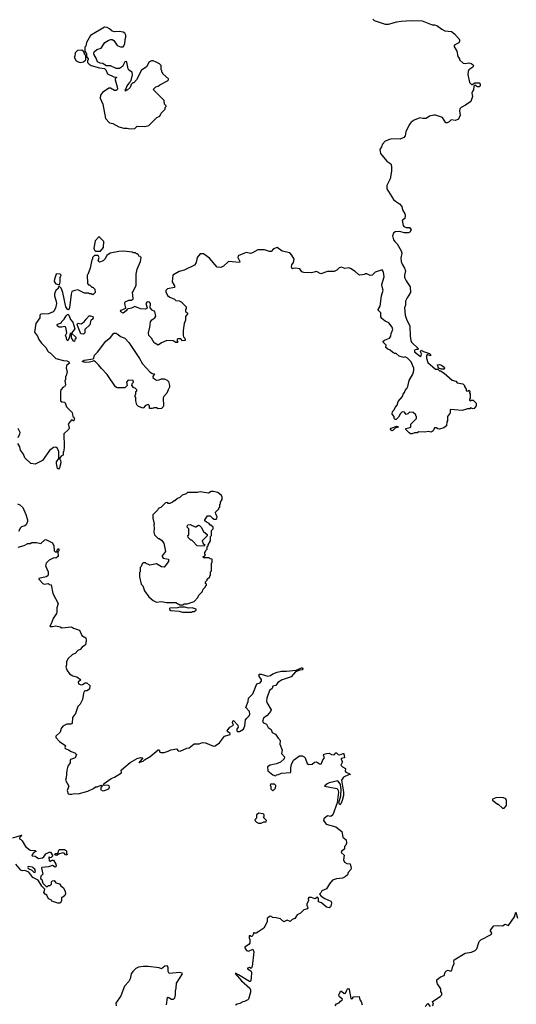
# Model space of a CAD drawing. Extents: x 1980017 to 2252640, y 74400 to 266395.
# Tile 275 of 388: x 2110252 to 2116180, y 219032 to 230782. Entities that reach past the tile are written whole.
import ezdxf

# ---------------------------------------------------------------- set-up
doc = ezdxf.new("R2010")
doc.units = 0

msp = doc.modelspace()

# ---------------------------------------------------------------- linework, layer by layer
at = {"layer": '0CON20XD'}
for points in [[(2114467, 230787), (2114483, 230773), (2114615, 230728), (2114655, 230728), (2114755, 230756), (2114805, 230764), (2114925, 230771), (2115055, 230767), (2115175, 230720), (2115205, 230720), (2115232, 230712), (2115289, 230669), (2115325, 230651), (2115405, 230640), (2115442, 230615), (2115501, 230545), (2115503, 230525), (2115495, 230508), (2115446, 230484), (2115434, 230465), (2115469, 230405), (2115482, 230345), (2115500, 230315), (2115500, 230305), (2115544, 230264), (2115575, 230260), (2115615, 230266), (2115640, 230260), (2115664, 230244), (2115670, 230235), (2115660, 230215), (2115614, 230186), (2115604, 230166), (2115603, 230127), (2115623, 230033), (2115645, 230010), (2115655, 230010), (2115685, 230030), (2115735, 230030), (2115750, 230015), (2115747, 229993), (2115735, 229980), (2115715, 229980), (2115685, 230000), (2115672, 229988), (2115670, 229945), (2115660, 229935), (2115650, 229905), (2115658, 229865), (2115638, 229805), (2115575, 229762), (2115520, 229735), (2115505, 229720), (2115502, 229695), (2115510, 229645), (2115490, 229595), (2115455, 229578), (2115403, 229587), (2115377, 229563), (2115355, 229552), (2115337, 229553), (2115300, 229615), (2115215, 229643), (2115195, 229643), (2115145, 229630), (2115105, 229603), (2115065, 229603), (2115027, 229613), (2114960, 229585), (2114925, 229558), (2114902, 229528), (2114860, 229445), (2114853, 229395), (2114838, 229375), (2114795, 229356), (2114695, 229360), (2114665, 229352), (2114615, 229332), (2114584, 229296), (2114572, 229265), (2114552, 229235), (2114560, 229185), (2114634, 229094), (2114681, 229061)], [(2111565, 229478), (2111625, 229483), (2111655, 229510), (2111745, 229509), (2111795, 229520), (2111871, 229599), (2111890, 229615), (2111925, 229630), (2111940, 229665), (2111990, 229715), (2111990, 229735), (2112000, 229745), (2112000, 229755), (2111980, 229775), (2111978, 229818), (2111852, 229942), (2111850, 229955), (2111875, 229980), (2111905, 229990), (2111923, 230007), (2112017, 230053), (2112030, 230065), (2112030, 230075), (2111960, 230135), (2111960, 230145), (2111950, 230155), (2111950, 230175), (2111940, 230185), (2111940, 230235), (2111920, 230255), (2111880, 230275), (2111845, 230290), (2111825, 230290), (2111792, 230275), (2111770, 230225), (2111760, 230215), (2111705, 230182), (2111646, 230064), (2111615, 230030), (2111602, 230028), (2111582, 230008), (2111570, 229975), (2111535, 229940), (2111525, 229940), (2111515, 229930), (2111510, 229945), (2111520, 229955), (2111530, 229985), (2111545, 230010), (2111568, 230032), (2111570, 230045), (2111582, 230058), (2111598, 230125), (2111596, 230156), (2111555, 230182), (2111548, 230195), (2111532, 230275), (2111525, 230282), (2111505, 230278), (2111479, 230225), (2111445, 230201), (2111405, 230200), (2111335, 230230), (2111302, 230232), (2111285, 230230), (2111245, 230258), (2111213, 230263), (2111181, 230281), (2111163, 230325), (2111139, 230365), (2111136, 230384), (2111142, 230398), (2111174, 230426), (2111225, 230444), (2111270, 230510), (2111306, 230534), (2111335, 230546), (2111355, 230546), (2111375, 230536), (2111415, 230474), (2111455, 230457), (2111485, 230460), (2111508, 230495), (2111511, 230545), (2111520, 230575), (2111518, 230598), (2111505, 230620), (2111485, 230633), (2111445, 230640), (2111385, 230637), (2111355, 230647), (2111324, 230674), (2111295, 230688), (2111265, 230692), (2111098, 230592), (2111048, 230512), (2111040, 230465), (2111030, 230455), (2111030, 230405), (2111050, 230375), (2111050, 230345), (2111070, 230315), (2111070, 230305), (2111060, 230295), (2111062, 230272), (2111081, 230251), (2111105, 230237), (2111205, 230208), (2111265, 230200), (2111280, 230185), (2111298, 230135), (2111375, 230100), (2111408, 230098), (2111408, 230092), (2111392, 230078), (2111390, 230065), (2111415, 229980), (2111418, 229955), (2111405, 229938), (2111385, 229938), (2111336, 229966), (2111315, 229966), (2111242, 229915), (2111218, 229882), (2111214, 229845), (2111246, 229775), (2111278, 229605), (2111325, 229550), (2111362, 229542), (2111435, 229502), (2111495, 229488), (2111535, 229488), (2111565, 229478)], [(2110975, 230272), (2111015, 230280), (2111040, 230305), (2111040, 230355), (2111030, 230365), (2111018, 230398), (2110995, 230420), (2110940, 230415), (2110913, 230387), (2110910, 230345), (2110902, 230335), (2110925, 230292), (2110948, 230278), (2110975, 230272)], [(2114681, 229061), (2114690, 229035), (2114689, 228975), (2114673, 228885), (2114633, 228805), (2114634, 228765), (2114715, 228638), (2114736, 228616), (2114786, 228586), (2114813, 228555), (2114821, 228515), (2114849, 228465), (2114854, 228444), (2114851, 228409), (2114818, 228385), (2114828, 228328), (2114836, 228316), (2114865, 228302), (2114905, 228302), (2114924, 228275), (2114907, 228245), (2114895, 228240), (2114845, 228240), (2114785, 228253), (2114735, 228250), (2114712, 228235), (2114703, 228205), (2114714, 228154), (2114728, 228135), (2114759, 228109), (2114806, 228025), (2114814, 227995), (2114803, 227937), (2114807, 227897), (2114818, 227865), (2114847, 227817), (2114856, 227786), (2114844, 227735), (2114847, 227707), (2114864, 227664), (2114914, 227594), (2114917, 227525), (2114878, 227462), (2114859, 227425), (2114857, 227375), (2114847, 227345), (2114854, 227255), (2114868, 227208), (2114910, 227125), (2114914, 227005), (2114922, 226952), (2114930, 226935), (2115012, 226855), (2115005, 226848), (2114985, 226847), (2114965, 226838), (2114965, 226820), (2115035, 226762), (2115045, 226770), (2115049, 226795), (2115038, 226818), (2115043, 226837), (2115071, 226821), (2115145, 226798), (2115156, 226785), (2115155, 226772), (2115115, 226788), (2115108, 226765), (2115108, 226745), (2115125, 226692), (2115215, 226610), (2115245, 226610), (2115265, 226590), (2115275, 226590), (2115320, 226565), (2115415, 226480), (2115457, 226467), (2115475, 226450), (2115540, 226435), (2115560, 226415), (2115560, 226405), (2115580, 226375), (2115582, 226352), (2115605, 226350), (2115615, 226360), (2115630, 226345), (2115620, 226335), (2115620, 226325), (2115630, 226315), (2115630, 226265), (2115620, 226255), (2115622, 226242), (2115635, 226230), (2115645, 226240), (2115665, 226240), (2115700, 226205), (2115700, 226175), (2115677, 226143), (2115665, 226140), (2115635, 226150), (2115625, 226140), (2115595, 226140), (2115587, 226133), (2115535, 226120), (2115395, 226130), (2115390, 226125), (2115392, 226088), (2115383, 226077), (2115360, 226045), (2115360, 225995), (2115350, 225985), (2115348, 225935), (2115315, 225910), (2115265, 225897), (2115245, 225898), (2115225, 225910), (2115205, 225910), (2115186, 225874), (2115165, 225860), (2115135, 225868), (2115085, 225858), (2115015, 225862), (2114995, 225850), (2114965, 225850), (2114935, 225840), (2114915, 225840), (2114901, 225851), (2114862, 225892), (2114860, 225905), (2114910, 225915), (2114920, 225925), (2114920, 225955), (2114990, 226025), (2114990, 226045), (2114980, 226055), (2114980, 226065), (2114950, 226095), (2114905, 226100), (2114885, 226080), (2114865, 226072), (2114845, 226097), (2114818, 226102), (2114797, 226083), (2114775, 226040), (2114745, 226010), (2114735, 226010), (2114722, 226022), (2114720, 226045), (2114698, 226075), (2114702, 226105), (2114722, 226125), (2114734, 226155), (2114758, 226182), (2114770, 226225), (2114820, 226285), (2114830, 226315), (2114847, 226333), (2114853, 226357), (2114875, 226380), (2114887, 226403), (2114902, 226475), (2114946, 226554), (2114957, 226595), (2114957, 226625), (2114925, 226700), (2114880, 226745), (2114855, 226758), (2114835, 226750), (2114780, 226765), (2114745, 226800), (2114725, 226800), (2114718, 226808), (2114705, 226810), (2114675, 226840), (2114645, 226850), (2114622, 226872), (2114628, 226898), (2114590, 226935), (2114590, 226945), (2114605, 226958), (2114665, 226980), (2114682, 227005), (2114688, 227038), (2114707, 227085), (2114700, 227115), (2114657, 227165), (2114614, 227184), (2114575, 227218), (2114564, 227235), (2114564, 227284), (2114532, 227315), (2114530, 227325), (2114553, 227365), (2114571, 227485), (2114590, 227555), (2114577, 227595), (2114576, 227624), (2114603, 227715), (2114595, 227770), (2114577, 227797), (2114495, 227770), (2114458, 227732), (2114435, 227730), (2114395, 227750), (2114375, 227750), (2114367, 227743), (2114313, 227733), (2114295, 227740), (2114256, 227776), (2114202, 227812), (2114175, 227820), (2114135, 227812), (2114095, 227830), (2114065, 227822), (2114036, 227794), (2114005, 227776), (2113925, 227778), (2113845, 227751), (2113795, 227776), (2113735, 227763), (2113645, 227764), (2113619, 227775), (2113595, 227810), (2113544, 227816), (2113522, 227812), (2113505, 227810), (2113497, 227835), (2113500, 227855), (2113520, 227885), (2113529, 227925), (2113502, 227972), (2113475, 227999), (2113385, 228020), (2113325, 228064), (2113283, 228047), (2113255, 228018), (2113235, 228018), (2113175, 228036), (2113095, 228036), (2113030, 228000), (2113006, 227994), (2112955, 228004), (2112935, 227998), (2112860, 227965), (2112857, 227945), (2112878, 227895), (2112877, 227883), (2112745, 227896), (2112685, 227840), (2112654, 227826), (2112611, 227831), (2112516, 227936), (2112447, 227987), (2112405, 227990), (2112370, 227945), (2112357, 227883), (2112339, 227851), (2112216, 227794), (2112154, 227776), (2112080, 227735), (2112070, 227655), (2112098, 227605), (2112098, 227585), (2112018, 227572), (2112007, 227563), (2111998, 227552), (2111998, 227535), (2112015, 227490), (2112045, 227470), (2112098, 227448), (2112115, 227432), (2112155, 227428), (2112180, 227415), (2112240, 227355), (2112240, 227335), (2112230, 227325), (2112230, 227295), (2112248, 227288), (2112258, 227275), (2112231, 227239), (2112230, 227195), (2112217, 227155), (2112204, 227075), (2112204, 227014), (2112208, 226998), (2112225, 226980), (2112227, 226953), (2112195, 226948), (2112175, 226972), (2112145, 226972), (2112130, 226965), (2112130, 226945), (2112140, 226935), (2112135, 226930), (2112115, 226930), (2112085, 226950), (2112008, 226952), (2111945, 226928), (2111905, 226900), (2111855, 226928), (2111825, 226982), (2111795, 227012), (2111791, 227045), (2111807, 227115), (2111812, 227175), (2111831, 227199), (2111866, 227224), (2111878, 227245), (2111865, 227300), (2111834, 227314), (2111810, 227345), (2111813, 227395), (2111800, 227410), (2111775, 227414), (2111757, 227395), (2111772, 227345), (2111770, 227335), (2111755, 227328), (2111695, 227332), (2111625, 227360), (2111585, 227338), (2111533, 227327), (2111522, 227308), (2111488, 227282), (2111460, 227295), (2111457, 227305), (2111465, 227316), (2111519, 227341), (2111506, 227395), (2111512, 227415), (2111554, 227436), (2111586, 227434), (2111608, 227452), (2111602, 227495), (2111600, 227525), (2111605, 227540), (2111643, 227615), (2111644, 227745), (2111654, 227806), (2111692, 227895), (2111700, 227945), (2111688, 227958), (2111672, 227962), (2111670, 227975), (2111658, 227988), (2111645, 227990), (2111635, 228000), (2111605, 228000), (2111595, 228008), (2111495, 228020), (2111437, 228017), (2111330, 227995), (2111291, 227969), (2111270, 227925), (2111250, 227905), (2111205, 227890), (2111190, 227905), (2111200, 227945), (2111188, 227968), (2111143, 227967), (2111120, 227945), (2111120, 227925), (2111113, 227917), (2111092, 227818), (2111067, 227743), (2111058, 227732), (2111060, 227635), (2111075, 227620), (2111085, 227620), (2111112, 227592), (2111125, 227590), (2111150, 227565), (2111152, 227528), (2111125, 227500), (2111105, 227510), (2111085, 227510), (2111075, 227520), (2111025, 227520), (2110945, 227558), (2110908, 227552), (2110875, 227538), (2110866, 227505), (2110848, 227345), (2110838, 227322), (2110825, 227320), (2110804, 227354), (2110766, 227525), (2110745, 227580), (2110725, 227600), (2110710, 227585), (2110710, 227575), (2110685, 227550), (2110668, 227512), (2110668, 227485), (2110689, 227419), (2110690, 227395), (2110679, 227341), (2110665, 227310), (2110650, 227295), (2110595, 227272), (2110505, 227270), (2110492, 227258), (2110492, 227225), (2110443, 227157), (2110427, 227055), (2110466, 227006), (2110482, 226965), (2110514, 226924), (2110568, 226868), (2110585, 226830), (2110600, 226815), (2110615, 226808), (2110685, 226741), (2110775, 226715), (2110815, 226712), (2110839, 226699), (2110848, 226685), (2110810, 226655), (2110808, 226625), (2110818, 226585), (2110807, 226533), (2110800, 226525), (2110797, 226483), (2110790, 226475), (2110800, 226425), (2110788, 226402), (2110772, 226398), (2110742, 226365), (2110738, 226345), (2110738, 226255), (2110740, 226235), (2110755, 226220), (2110787, 226217), (2110795, 226210), (2110812, 226162), (2110880, 226095), (2110888, 226048), (2110898, 226038), (2110906, 226015), (2110895, 225992), (2110875, 226010), (2110855, 225988), (2110832, 225955), (2110842, 225915), (2110837, 225895), (2110778, 225842), (2110782, 225688)], [(2111215, 228020), (2111252, 228065), (2111258, 228135), (2111210, 228185), (2111195, 228190), (2111152, 228145), (2111138, 228055), (2111143, 228033), (2111155, 228020), (2111215, 228020)], [(2110725, 227620), (2110736, 227654), (2110736, 227705), (2110748, 227735), (2110735, 227747), (2110695, 227751), (2110687, 227745), (2110666, 227685), (2110665, 227660), (2110670, 227645), (2110685, 227632), (2110725, 227620)], [(2110825, 226950), (2110813, 226963), (2110812, 226985), (2110800, 227015), (2110814, 227046), (2110802, 227115), (2110785, 227122), (2110753, 227113), (2110724, 227114), (2110704, 227124), (2110700, 227135), (2110705, 227148), (2110750, 227165), (2110750, 227175), (2110783, 227207), (2110805, 227250), (2110825, 227270), (2110838, 227258), (2110860, 227205), (2110885, 227172), (2110908, 227095), (2110870, 227040), (2110853, 227037), (2110842, 226985), (2110825, 226950)], [(2111015, 227030), (2110982, 227032), (2110941, 227131), (2110938, 227145), (2110945, 227160), (2110985, 227152), (2111023, 227177), (2111045, 227210), (2111083, 227247), (2111095, 227250), (2111125, 227240), (2111128, 227225), (2111118, 227205), (2111100, 227195), (2111091, 227139), (2111030, 227085), (2111030, 227045), (2111015, 227030)], [(2110905, 226940), (2110890, 226945), (2110890, 226955), (2110872, 226985), (2110870, 227040), (2110920, 226995), (2110920, 226975), (2110910, 226965), (2110905, 226940)], [(2111905, 226138), (2111885, 226150), (2111855, 226150), (2111835, 226142), (2111805, 226142), (2111800, 226145), (2111800, 226175), (2111785, 226190), (2111755, 226180), (2111725, 226147), (2111668, 226165), (2111652, 226185), (2111640, 226235), (2111640, 226275), (2111630, 226285), (2111630, 226305), (2111637, 226313), (2111640, 226345), (2111650, 226355), (2111650, 226365), (2111630, 226385), (2111615, 226390), (2111592, 226415), (2111600, 226445), (2111610, 226455), (2111608, 226478), (2111545, 226480), (2111528, 226455), (2111533, 226415), (2111505, 226388), (2111415, 226388), (2111395, 226400), (2111295, 226548), (2111228, 226618), (2111193, 226665), (2111155, 226700), (2111135, 226712), (2111118, 226702), (2111085, 226696), (2111033, 226693), (2110998, 226705), (2111021, 226719), (2111130, 226735), (2111137, 226743), (2111145, 226780), (2111182, 226815), (2111282, 226945), (2111335, 226990), (2111375, 227040), (2111405, 227040), (2111415, 227030), (2111425, 227030), (2111455, 227000), (2111505, 226980), (2111555, 226930), (2111681, 226741), (2111718, 226675), (2111805, 226580), (2111835, 226562), (2111860, 226555), (2111840, 226525), (2111842, 226512), (2111860, 226495), (2111885, 226480), (2111917, 226483), (2111945, 226498), (2111975, 226498), (2112012, 226482), (2112028, 226465), (2112042, 226415), (2112042, 226395), (2112023, 226367), (2112010, 226325), (2111968, 226282), (2111963, 226265), (2111968, 226175), (2111965, 226163), (2111945, 226144), (2111905, 226138)], [(2115315, 226610), (2115285, 226610), (2115252, 226622), (2115238, 226665), (2115265, 226669), (2115285, 226658), (2115317, 226635), (2115322, 226625), (2115315, 226610)], [(2110232, 225795), (2110255, 225840), (2110257, 225855), (2110233, 225905)], [(2114695, 225877), (2114681, 225885), (2114679, 225895), (2114685, 225908), (2114755, 225930), (2114768, 225928), (2114760, 225915), (2114739, 225911), (2114705, 225881), (2114695, 225877)], [(2110782, 225688), (2110780, 225635), (2110770, 225625), (2110770, 225585), (2110752, 225578), (2110730, 225555), (2110730, 225535), (2110740, 225525), (2110742, 225495), (2110727, 225435), (2110715, 225420), (2110702, 225425), (2110690, 225485), (2110693, 225505), (2110720, 225545), (2110720, 225635), (2110699, 225669), (2110682, 225682), (2110655, 225677), (2110608, 225642), (2110525, 225520), (2110435, 225477), (2110385, 225487), (2110314, 225554), (2110296, 225596), (2110263, 225645), (2110253, 225685), (2110231, 225725)], [(2112205, 223800), (2112215, 223810), (2112252, 223812), (2112335, 223840), (2112380, 223885), (2112390, 223915), (2112430, 223955), (2112440, 223985), (2112470, 224015), (2112470, 224025), (2112480, 224035), (2112480, 224045), (2112470, 224055), (2112470, 224075), (2112490, 224095), (2112490, 224105), (2112520, 224135), (2112520, 224145), (2112530, 224155), (2112530, 224195), (2112540, 224205), (2112540, 224295), (2112550, 224305), (2112550, 224345), (2112525, 224350), (2112515, 224360), (2112445, 224360), (2112440, 224375), (2112458, 224382), (2112470, 224395), (2112460, 224405), (2112460, 224425), (2112470, 224435), (2112472, 224448), (2112490, 224465), (2112490, 224495), (2112500, 224505), (2112500, 224515), (2112528, 224565), (2112530, 224615), (2112540, 224625), (2112540, 224685), (2112560, 224705), (2112560, 224725), (2112535, 224750), (2112525, 224750), (2112515, 224770), (2112480, 224785), (2112462, 224802), (2112460, 224815), (2112495, 224860), (2112525, 224860), (2112552, 224832), (2112573, 224823), (2112595, 224822), (2112605, 224830), (2112608, 224855), (2112593, 224883), (2112590, 224905), (2112630, 224945), (2112630, 224955), (2112640, 224965), (2112640, 224995), (2112650, 225005), (2112650, 225025), (2112670, 225055), (2112670, 225085), (2112660, 225105), (2112618, 225138), (2112562, 225152), (2112538, 225152), (2112505, 225132), (2112405, 225148), (2112375, 225140), (2112255, 225140), (2112237, 225123), (2112193, 225107), (2112165, 225080), (2112135, 225070), (2112105, 225040), (2112095, 225040), (2112077, 225023), (2112045, 225010), (2112025, 225010), (2112015, 225020), (2111993, 225017), (2111935, 224960), (2111905, 224950), (2111900, 224935), (2111840, 224875), (2111840, 224835), (2111858, 224765), (2111852, 224755), (2111858, 224715), (2111852, 224665), (2111860, 224635), (2111905, 224590), (2111915, 224590), (2111943, 224573), (2111974, 224534), (2111992, 224435), (2111965, 224398), (2111952, 224385), (2111952, 224375), (2111965, 224358), (2112030, 224345), (2112030, 224315), (2111975, 224250), (2111943, 224253), (2111885, 224288), (2111805, 224272), (2111762, 224292), (2111755, 224300), (2111725, 224300), (2111712, 224288), (2111700, 224255), (2111690, 224245), (2111690, 224195), (2111680, 224185), (2111680, 224135), (2111700, 224045), (2111720, 224025), (2111742, 223965), (2111792, 223895), (2111845, 223850), (2111868, 223838), (2111885, 223832), (2111945, 223840), (2112005, 223828), (2112115, 223828), (2112165, 223800), (2112205, 223800)], [(2110224, 225004), (2110255, 224992), (2110289, 224959), (2110326, 224876), (2110343, 224815), (2110343, 224795), (2110328, 224755), (2110315, 224742), (2110275, 224730), (2110262, 224718), (2110236, 224674)], [(2112455, 224500), (2112372, 224502), (2112318, 224558), (2112305, 224570), (2112295, 224570), (2112262, 224602), (2112260, 224625), (2112270, 224635), (2112270, 224705), (2112250, 224725), (2112253, 224747), (2112260, 224755), (2112287, 224757), (2112345, 224730), (2112355, 224730), (2112385, 224750), (2112398, 224748), (2112417, 224727), (2112444, 224674), (2112488, 224638), (2112488, 224622), (2112430, 224565), (2112442, 224532), (2112460, 224515), (2112455, 224500)], [(2110235, 224488), (2110305, 224508), (2110348, 224532), (2110375, 224532), (2110398, 224542), (2110453, 224543), (2110505, 224532), (2110550, 224575), (2110565, 224580), (2110645, 224540), (2110658, 224505), (2110662, 224445), (2110675, 224430), (2110698, 224432), (2110700, 224455), (2110715, 224470), (2110720, 224465), (2110718, 224445), (2110708, 224432), (2110712, 224385), (2110705, 224371), (2110685, 224357), (2110661, 224359), (2110605, 224332), (2110566, 224295), (2110560, 224265), (2110590, 224195), (2110592, 224155), (2110588, 224145), (2110566, 224134), (2110480, 224115), (2110480, 224105), (2110528, 224055), (2110545, 224047), (2110592, 224052), (2110605, 224040), (2110626, 224036), (2110646, 223936), (2110710, 223815), (2110697, 223765), (2110697, 223715), (2110690, 223695), (2110650, 223635), (2110627, 223573), (2110610, 223545), (2110615, 223540), (2110645, 223540), (2110685, 223547), (2110736, 223536), (2110755, 223523), (2110870, 223535), (2110895, 223520), (2110965, 223498), (2110992, 223432), (2111043, 223405), (2111047, 223375), (2111038, 223322), (2110997, 223293), (2110975, 223265), (2110944, 223256), (2110915, 223219), (2110883, 223207), (2110830, 223160), (2110810, 223125), (2110810, 223085), (2110802, 223055), (2110818, 223015), (2110847, 222975), (2110885, 222950), (2110935, 222942), (2110979, 222909), (2110982, 222905), (2110950, 222875), (2110955, 222858), (2110985, 222846), (2111003, 222847), (2111035, 222868), (2111055, 222870), (2111088, 222838), (2111086, 222794), (2111055, 222772), (2111038, 222772), (2111025, 222770), (2111012, 222745), (2111002, 222668), (2110972, 222615), (2110944, 222585), (2110916, 222504), (2110881, 222455), (2110878, 222385), (2110863, 222377), (2110815, 222377), (2110765, 222352), (2110746, 222325), (2110735, 222280), (2110685, 222230), (2110682, 222215), (2110727, 222167), (2110792, 222125), (2110798, 222115), (2110790, 222095), (2110793, 222085), (2110835, 222068), (2110865, 222048), (2110908, 222035), (2110930, 222015), (2110912, 221975), (2110895, 221964), (2110860, 221955), (2110853, 221947), (2110856, 221915), (2110827, 221875), (2110813, 221825), (2110808, 221735), (2110800, 221705), (2110838, 221635), (2110820, 221585), (2110830, 221545), (2110845, 221540), (2110875, 221540), (2110905, 221549), (2110950, 221545), (2111065, 221577), (2111134, 221606), (2111155, 221626), (2111175, 221627), (2111223, 221647), (2111240, 221645), (2111226, 221624), (2111217, 221595), (2111245, 221580), (2111265, 221582), (2111315, 221603), (2111324, 221624), (2111319, 221639), (2111299, 221649), (2111260, 221645), (2111250, 221655), (2111261, 221669), (2111345, 221728), (2111385, 221744), (2111468, 221795), (2111464, 221825), (2111493, 221855), (2111572, 221918), (2111655, 221964), (2111695, 221979), (2111720, 221975), (2111673, 221913), (2111680, 221920), (2111725, 221932), (2111741, 221949), (2111809, 221991), (2111905, 222070), (2111918, 222068), (2111925, 222040), (2111937, 222037), (2111975, 222037), (2112025, 222052), (2112055, 222070), (2112125, 222082), (2112142, 222055), (2112169, 222051), (2112245, 222087), (2112276, 222094), (2112335, 222142), (2112395, 222140), (2112435, 222156), (2112469, 222151), (2112565, 222114), (2112585, 222116), (2112638, 222152), (2112695, 222230), (2112765, 222250), (2112763, 222265), (2112745, 222280), (2112735, 222280), (2112728, 222295), (2112761, 222339), (2112803, 222365), (2112792, 222395), (2112795, 222412), (2112805, 222418), (2112856, 222365), (2112859, 222341), (2112843, 222317), (2112844, 222294), (2112855, 222287), (2112875, 222288), (2112922, 222315), (2112940, 222355), (2112947, 222425), (2112962, 222448), (2112993, 222475), (2113000, 222495), (2112996, 222526), (2112952, 222575), (2112979, 222645), (2112984, 222686), (2113035, 222738), (2113082, 222855), (2113121, 222869), (2113139, 222891), (2113138, 222908), (2113112, 222945), (2113110, 222970), (2113135, 222971), (2113215, 222946), (2113245, 222957), (2113275, 222977), (2113325, 222994), (2113375, 223006), (2113438, 223008), (2113552, 223018), (2113617, 223047), (2113628, 223048), (2113630, 223035), (2113625, 223022), (2113595, 223020), (2113545, 223000), (2113491, 222939), (2113384, 222906), (2113335, 222871), (2113310, 222835), (2113275, 222828), (2113265, 222802), (2113234, 222775), (2113200, 222685), (2113196, 222655), (2113202, 222635), (2113254, 222545), (2113246, 222525), (2113205, 222477), (2113164, 222446), (2113149, 222405), (2113162, 222392), (2113199, 222375), (2113219, 222335), (2113255, 222310), (2113264, 222274), (2113304, 222254), (2113338, 222208), (2113359, 222189), (2113363, 222175), (2113358, 222135), (2113383, 222065), (2113377, 222025), (2113413, 221985), (2113408, 221962), (2113365, 221922), (2113319, 221901), (2113240, 221885), (2113210, 221865), (2113215, 221820), (2113275, 221770), (2113305, 221760), (2113318, 221772), (2113340, 221775), (2113375, 221792), (2113485, 221800), (2113490, 221805), (2113490, 221855), (2113498, 221892), (2113522, 221945), (2113593, 221997), (2113625, 221998), (2113646, 221986), (2113658, 221975), (2113682, 221905), (2113703, 221893), (2113742, 221898), (2113769, 221921), (2113795, 221927), (2113830, 221900), (2113845, 221896), (2113856, 221905), (2113870, 221950), (2113889, 221975), (2113879, 222005), (2113884, 222016), (2113915, 222026), (2113945, 222028), (2113973, 222013), (2114005, 222010), (2114025, 222032), (2114035, 222033), (2114055, 222012), (2114075, 222009), (2114113, 222027), (2114122, 222025), (2114128, 221975), (2114091, 221965), (2114089, 221955), (2114106, 221925), (2114086, 221885), (2114105, 221864), (2114142, 221845), (2114138, 221815), (2114145, 221802), (2114185, 221788), (2114200, 221775), (2114175, 221772), (2114119, 221741), (2114093, 221707), (2114117, 221563), (2114118, 221525), (2114102, 221465), (2114087, 221425), (2114075, 221412), (2114063, 221435), (2114085, 221520), (2114090, 221595), (2114081, 221651), (2114078, 221665), (2114048, 221698), (2113945, 221676), (2113923, 221665), (2113892, 221635), (2114037, 221607), (2114051, 221595), (2114059, 221565), (2114041, 221435), (2113988, 221292), (2113965, 221272), (2113925, 221282), (2113884, 221246), (2113880, 221225), (2113911, 221181), (2114025, 221149), (2114096, 221095), (2114110, 221025), (2114148, 220995), (2114153, 220955), (2114145, 220930), (2114130, 220915), (2114130, 220885), (2114097, 220863), (2114090, 220845), (2114125, 220810), (2114119, 220755), (2114130, 220730), (2114155, 220714), (2114195, 220708), (2114208, 220655), (2114205, 220642), (2114174, 220606), (2114163, 220577), (2114138, 220552)], [(2112305, 223712), (2112315, 223720), (2112335, 223720), (2112360, 223735), (2112358, 223748), (2112312, 223762), (2112265, 223760), (2112225, 223770), (2112165, 223772), (2112135, 223762), (2112045, 223760), (2112040, 223755), (2112042, 223742), (2112055, 223730), (2112155, 223722), (2112195, 223712), (2112305, 223712)], [(2113275, 221580), (2113305, 221610), (2113310, 221645), (2113295, 221660), (2113245, 221660), (2113240, 221645), (2113250, 221635), (2113250, 221605), (2113275, 221580)], [(2116035, 221373), (2116063, 221405), (2116062, 221465), (2116055, 221486), (2116027, 221497), (2115995, 221498), (2115935, 221494), (2115895, 221480), (2115895, 221470), (2115910, 221455), (2115955, 221420), (2115965, 221420), (2116014, 221374), (2116035, 221373)], [(2113135, 221192), (2113165, 221210), (2113195, 221210), (2113198, 221225), (2113160, 221265), (2113170, 221275), (2113170, 221295), (2113160, 221305), (2113108, 221312), (2113080, 221295), (2113080, 221255), (2113062, 221238), (2113060, 221225), (2113080, 221205), (2113103, 221193), (2113135, 221192)], [(2110171, 221019), (2110272, 221052), (2110277, 221045), (2110254, 221026), (2110248, 221005), (2110267, 220997), (2110282, 220982), (2110321, 220915), (2110375, 220872), (2110435, 220868), (2110450, 220855), (2110424, 220846), (2110398, 220815), (2110400, 220805), (2110435, 220800), (2110475, 220772), (2110525, 220779), (2110538, 220792), (2110565, 220826), (2110605, 220848), (2110618, 220848), (2110648, 220805), (2110627, 220783), (2110615, 220780), (2110605, 220790), (2110600, 220785), (2110602, 220745), (2110615, 220740), (2110635, 220752), (2110655, 220752), (2110683, 220705), (2110686, 220685), (2110675, 220670), (2110645, 220688), (2110595, 220671), (2110517, 220663), (2110513, 220655), (2110528, 220585), (2110505, 220562), (2110502, 220535), (2110515, 220520), (2110527, 220477), (2110568, 220438), (2110582, 220438), (2110595, 220450), (2110615, 220450), (2110630, 220465), (2110630, 220495), (2110643, 220507), (2110665, 220510), (2110682, 220482), (2110725, 220469), (2110744, 220444), (2110775, 220422), (2110795, 220380), (2110798, 220352), (2110789, 220331), (2110765, 220310), (2110752, 220308), (2110750, 220265), (2110735, 220240), (2110708, 220238)], [(2110695, 220808), (2110675, 220810), (2110670, 220825), (2110678, 220832), (2110707, 220833), (2110717, 220873), (2110725, 220880), (2110788, 220878), (2110812, 220865), (2110812, 220832), (2110820, 220825), (2110815, 220810), (2110800, 220815), (2110784, 220834), (2110765, 220840), (2110716, 220824), (2110695, 220808)], [(2110708, 220238), (2110635, 220263), (2110627, 220277), (2110595, 220292), (2110576, 220336), (2110555, 220348), (2110540, 220365), (2110550, 220405), (2110515, 220442), (2110473, 220513), (2110408, 220545), (2110359, 220609), (2110315, 220627), (2110285, 220623), (2110264, 220634), (2110204, 220704)], [(2110425, 220604), (2110440, 220615), (2110431, 220645), (2110418, 220658), (2110405, 220670), (2110354, 220676), (2110347, 220665), (2110352, 220652), (2110395, 220631), (2110425, 220604)], [(2114138, 220552), (2114105, 220537), (2114032, 220528), (2113986, 220514), (2113949, 220471), (2113915, 220408), (2113860, 220385), (2113848, 220362), (2113830, 220345), (2113852, 220322), (2113894, 220294), (2113965, 220261), (2113972, 220245), (2113971, 220215), (2113961, 220195), (2113945, 220183), (2113915, 220190), (2113854, 220244), (2113820, 220255), (2113820, 220295), (2113805, 220310), (2113775, 220290), (2113736, 220306), (2113705, 220307), (2113697, 220293), (2113700, 220265), (2113680, 220230), (2113679, 220215), (2113690, 220185), (2113687, 220173), (2113645, 220161), (2113605, 220120), (2113565, 220100), (2113536, 220054), (2113506, 220044), (2113479, 220021), (2113445, 220038), (2113405, 220018), (2113365, 220050), (2113315, 220063), (2113275, 220066), (2113245, 220082), (2113235, 220080), (2113207, 220055), (2113204, 220015), (2113165, 219942), (2113108, 219901), (2113075, 219882), (2113052, 219882), (2113045, 219890), (2113040, 219865), (2113025, 219840), (2113015, 219840), (2113005, 219850), (2112992, 219848), (2112990, 219825), (2113000, 219805), (2112997, 219763), (2112990, 219750), (2112940, 219715), (2112940, 219705), (2112960, 219675), (2112982, 219668), (2113035, 219688), (2113045, 219660), (2113025, 219482), (2113015, 219460), (2112995, 219470), (2112970, 219465), (2112972, 219455), (2113010, 219430), (2113017, 219416), (2113014, 219345), (2113005, 219306), (2112995, 219306), (2112865, 219384), (2112835, 219399), (2112822, 219398), (2112901, 219311), (2112997, 219225), (2113005, 219205), (2113005, 219175), (2112984, 219095), (2112975, 219084), (2112936, 219064), (2112915, 219061), (2112879, 219041), (2112846, 219034), (2112828, 219022)], [(2115178, 219012), (2115192, 219035), (2115180, 219065), (2115270, 219125), (2115290, 219145), (2115290, 219165), (2115280, 219185), (2115280, 219215), (2115240, 219275), (2115230, 219305), (2115232, 219325), (2115275, 219359), (2115318, 219375), (2115330, 219415), (2115345, 219432), (2115365, 219438), (2115395, 219428), (2115412, 219435), (2115423, 219487), (2115440, 219515), (2115433, 219545), (2115437, 219563), (2115568, 219642), (2115647, 219653), (2115690, 219675), (2115710, 219695), (2115738, 219782), (2115757, 219803), (2115878, 219865), (2115888, 219885), (2115873, 219903), (2115872, 219915), (2115912, 219968), (2115955, 219972), (2116015, 219968), (2116045, 219988), (2116087, 219973), (2116159, 220075), (2116175, 220130), (2116195, 220060)], [(2112003, 219025), (2112015, 219112), (2112025, 219117), (2112065, 219092), (2112087, 219093), (2112102, 219108), (2112110, 219145), (2112110, 219195), (2112117, 219203), (2112120, 219225), (2112122, 219285), (2112194, 219395), (2112192, 219405), (2112165, 219410), (2112035, 219399), (2112024, 219424), (2112026, 219476), (2112013, 219493), (2111985, 219489), (2111945, 219454), (2111915, 219469), (2111785, 219482), (2111725, 219484), (2111670, 219475), (2111639, 219461), (2111602, 219425), (2111583, 219395), (2111574, 219356), (2111570, 219335), (2111554, 219306), (2111502, 219248), (2111458, 219132), (2111398, 219045), (2111402, 219015)], [(2114016, 219014), (2114033, 219037), (2114065, 219048), (2114081, 219069), (2114103, 219085), (2114106, 219095), (2114070, 219120), (2114062, 219135), (2114064, 219155), (2114073, 219165), (2114080, 219190), (2114095, 219188), (2114125, 219159), (2114139, 219165), (2114155, 219202), (2114165, 219218), (2114175, 219220), (2114185, 219210), (2114205, 219103), (2114215, 219098), (2114225, 219102), (2114237, 219123), (2114306, 219126), (2114312, 219085), (2114328, 219065), (2114340, 219025)], [(2115090, 219005), (2115125, 219040), (2115150, 219005)]]:
    msp.add_lwpolyline(points, dxfattribs=at)

doc.saveas('drawing.dxf')
